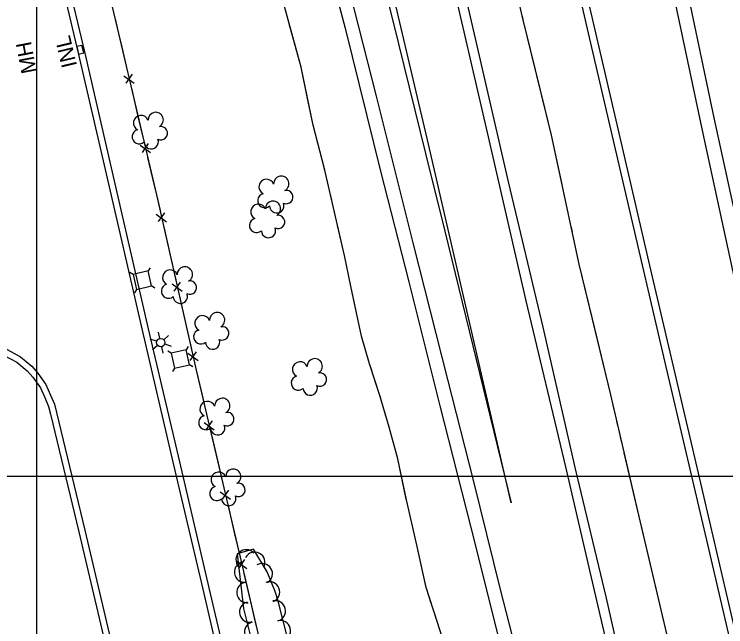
# Model space of a CAD drawing. Extents: x 353423 to 364002, y 127000 to 201942.
# Drawn here: x 361491.2 to 361768.5, y 146441.4 to 146680 of the extents above; entities that cross this region are included whole.
import ezdxf

# ---------------------------------------------------------------- set-up
doc = ezdxf.new("R2010")
doc.units = 0
for name, color, linetype in [('E_DTM_SlopeBottom', 7, 'Continuous'), ('E_DTM_SlopeTop', 7, 'Continuous'), ('E_FEN_Generic', 7, 'Continuous'), ('E_LAND_BrushLine', 7, 'Continuous'), ('E_LAND_TreeLine', 7, 'Continuous'), ('E_SGN', 7, 'Continuous'), ('E_STRUCT_WingWall', 7, 'Continuous'), ('E_UTL_ETransformer', 7, 'Continuous')]:
    doc.layers.add(name, color=color, linetype=linetype)

msp = doc.modelspace()

# ---------------------------------------------------------------- linework, layer by layer
at = {"layer": 'E_DTM_SlopeBottom'}
for p, q in [((361533.89, 146655.99), (361537.87, 146653.13)), ((361537.07, 146656.57), (361534.63, 146653.14)), ((361540.24, 146629.02), (361544.22, 146626.15)), ((361543.41, 146629.59), (361540.98, 146626.16)), ((361546.53, 146602.04), (361550.5, 146599.15)), ((361549.71, 146602.59), (361547.26, 146599.18)), ((361555.86, 146575.56), (361553.41, 146572.15)), ((361552.68, 146575.01), (361556.65, 146572.12)), ((361558.84, 146547.99), (361562.8, 146545.1)), ((361562.02, 146548.54), (361559.56, 146545.12)), ((361565.12, 146520.98), (361569.1, 146518.12)), ((361568.29, 146521.55), (361565.86, 146518.12)), ((361571.44, 146494), (361575.42, 146491.13)), ((361574.62, 146494.57), (361572.18, 146491.14)), ((361577.77, 146467.01), (361581.75, 146464.15)), ((361580.94, 146467.58), (361578.51, 146464.15))]:
    msp.add_line(p, q, dxfattribs=at)
for points in [[(361522.29, 146712.46), (361531.79, 146672.46), (361546.58, 146609.63), (361562.11, 146541.39), (361580.11, 146464.6), (361611.55, 146329.47), (361630.23, 146249.33), (361649.22, 146170.57), (361667.32, 146100.74), (361684.26, 146019.33), (361698.25, 145955.95), (361705.55, 145914.69), (361721.82, 145831.48), (361730.85, 145781.84), (361761.49, 145610.97)], [(361530.45, 146678.12), (361531.79, 146672.46), (361533.04, 146667.16)], [(361517.52, 146667.84), (361515.58, 146667.38), (361516.27, 146664.46), (361518.22, 146664.92), (361517.52, 146667.84)], [(361533.04, 146667.16), (361535.31, 146657.52)], [(361536.81, 146651.14), (361539.39, 146640.18)], [(361539.39, 146640.18), (361541.66, 146630.54)], [(361543.16, 146624.16), (361545.74, 146613.2)], [(361545.74, 146613.2), (361546.58, 146609.63), (361547.97, 146603.55)], [(361549.42, 146597.16), (361551.92, 146586.18)], [(361551.92, 146586.18), (361554.12, 146576.52)], [(361555.57, 146570.14), (361558.07, 146559.15)], [(361558.07, 146559.15), (361560.27, 146549.5)], [(361561.72, 146543.11), (361562.11, 146541.39), (361564.28, 146532.14)], [(361564.28, 146532.14), (361566.54, 146522.5)], [(361568.03, 146516.12), (361570.6, 146505.16)], [(361570.6, 146505.16), (361572.86, 146495.51)], [(361574.36, 146489.14), (361576.93, 146478.17)], [(361576.93, 146478.17), (361579.19, 146468.53)], [(361580.68, 146462.15), (361583.23, 146451.18)], [(361583.23, 146451.18), (361585.48, 146441.54)]]:
    msp.add_lwpolyline(points, dxfattribs=at)
at = {"layer": 'E_DTM_SlopeTop'}
for points in [[(361630.41, 146710.79), (361640.86, 146668.45), (361651.45, 146625.68), (361658.93, 146595.48), (361684.76, 146489.62), (361652.55, 146629.38), (361628.14, 146733.02)], [(361701.07, 146732.42), (361714.83, 146672.54), (361729.41, 146610.16), (361745.15, 146542.62), (361760.89, 146475.17), (361777.99, 146402.21), (361791.56, 146342.12), (361802.1, 146297.19), (361815.55, 146239.37), (361828.65, 146184.01), (361836.91, 146149.4), (361847.36, 146104.32), (361857.91, 146057.46), (361871.9, 145993.05), (361882.4, 145941.07), (361894.54, 145879.63), (361905.42, 145822.01), (361914.16, 145773.93), (361925.03, 145705.02), (361931.39, 145665), (361934.87, 145642.41)], [(361657.83, 146726.99), (361670.41, 146672.19), (361683.83, 146614.12), (361697.16, 146558.07), (361709.77, 146502.91), (361721.88, 146452.51), (361734.47, 146396.74), (361746.51, 146345.35), (361760.16, 146287.12), (361772.57, 146233.64), (361786.29, 146174.77), (361800.08, 146114.65), (361813.05, 146057.72), (361829.54, 145981.86), (361840.98, 145926.43), (361850.52, 145877.27), (361859.96, 145825.13), (361871.59, 145759.63), (361880.63, 145705.64), (361888.75, 145655.61), (361896.8, 145603.86)], [(361635.17, 146152.25), (361625.82, 146193.6), (361615.56, 146236.71), (361605.75, 146279.45), (361595.31, 146324.24), (361583.32, 146374.57), (361574.19, 146415.6), (361564.73, 146456.06), (361553.24, 146505.02), (361541.09, 146556.91), (361526.68, 146619.53), (361516.32, 146664.26), (361503.54, 146718.06)], [(361637.61, 146152.81), (361628.25, 146194.16), (361617.99, 146237.27), (361608.18, 146280.01), (361597.74, 146324.81), (361585.75, 146375.13), (361576.62, 146416.16), (361567.16, 146456.63), (361555.67, 146505.59), (361543.53, 146557.47), (361529.11, 146620.09), (361518.75, 146664.83), (361505.98, 146718.64)], [(361609.78, 146713.65), (361620.1, 146674.5), (361633.85, 146618.79), (361644.96, 146575.71), (361657.08, 146527.41), (361668.99, 146480.61), (361681.18, 146431.95), (361693, 146385.15), (361703.6, 146343.27), (361716.08, 146293.81), (361729.49, 146239.75), (361741.79, 146192.52), (361753.25, 146147.09)], [(361761.5, 146137.56), (361748.92, 146187.02), (361737.25, 146232.19), (361724.04, 146285.63), (361714.23, 146324.13), (361703.77, 146365.71), (361691.81, 146412.58), (361680.7, 146455.96), (361670.13, 146498.45), (361660.2, 146537.7), (361646.69, 146590.93), (361632.34, 146648.02), (361618.6, 146702.23)], [(361938.01, 145642.55), (361931.45, 145686.63), (361920.92, 145750.7), (361911.15, 145808.89), (361899.88, 145868.72), (361887.48, 145933.65), (361875.45, 145990.87), (361865.34, 146037.76), (361848.46, 146112.86), (361835.84, 146166.97), (361820.1, 146234.77), (361806.64, 146292.65), (361797.58, 146330.84), (361783.96, 146389.36), (361769.62, 146450.51), (361755.63, 146510.76), (361738.92, 146582.04), (361726.12, 146636.99), (361711.15, 146701.23)], [(361888.62, 145635.53), (361875.36, 145717.87), (361866.32, 145771.57), (361858.52, 145816.04), (361849.01, 145867.73), (361840.11, 145915.13), (361831.1, 145959.68), (361821.72, 146003.44), (361812.05, 146047.99), (361801.68, 146092.89), (361790.66, 146139.92), (361778.8, 146190.52), (361766.88, 146241.3), (361755.61, 146290.18), (361745.06, 146336.08), (361731.94, 146392.54), (361716.89, 146457.18), (361706.06, 146503.69), (361690.71, 146568.3), (361675.65, 146633.92), (361660.63, 146698.47)], [(361753.48, 146688.51), (361763.76, 146639.64), (361776.1, 146583.09), (361785.25, 146540.64), (361797.16, 146483.62), (361808.67, 146431.18), (361820.97, 146375.49), (361831.61, 146329.71), (361843.3, 146280.49), (361855.82, 146226.79), (361863.66, 146192.15), (361872.32, 146154.03), (361880.66, 146118.5), (361891.01, 146073.99), (361898.76, 146039.99), (361912.51, 145972.54), (361923.93, 145918.43), (361935.03, 145858.59), (361946.37, 145793.95), (361953.8, 145751.82), (361960.32, 145711.39), (361967.88, 145661.18), (361970.29, 145647.8)], [(361961.66, 145646.44), (361947.29, 145738.05), (361937.67, 145794.85), (361928.12, 145848.53), (361918.15, 145901.77), (361905.13, 145966.02), (361893.3, 146022.38), (361879.1, 146086.24), (361863.7, 146152.78), (361845.29, 146233.18), (361833.98, 146282.33), (361826.61, 146317.62), (361817.85, 146358.87), (361808.47, 146402.45), (361800.98, 146438.55), (361793.03, 146475.72), (361782.42, 146526.47), (361771.79, 146577.86), (361759.6, 146633.57), (361748.58, 146685.7)], [(361452.86, 146553.02), (361453.03, 146555.51), (361465.91, 146554.65), (361477.55, 146553.27), (361483.34, 146551.51), (361488.37, 146549.36), (361493.61, 146546.54), (361497.96, 146542.93), (361500.42, 146540.17), (361503.52, 146535.72), (361505.35, 146531.64), (361506.85, 146528.04), (361507.66, 146524.84), (361518.73, 146478.99), (361531.83, 146423.31), (361542.1, 146379.2), (361552.59, 146333.54), (361562.55, 146291.13), (361574.09, 146241.08), (361586.78, 146186.35), (361598.6, 146135.6)], [(361452.86, 146553.02), (361465.68, 146552.16), (361477.04, 146550.81), (361482.48, 146549.16), (361487.28, 146547.1), (361492.21, 146544.46), (361496.22, 146541.12), (361498.45, 146538.61), (361501.34, 146534.48), (361503.05, 146530.65), (361504.48, 146527.24), (361505.24, 146524.24), (361516.3, 146478.41), (361529.4, 146422.74), (361539.67, 146378.64), (361550.15, 146332.97), (361560.11, 146290.57), (361571.65, 146240.52), (361584.34, 146185.78), (361596.16, 146135.03)]]:
    msp.add_lwpolyline(points, dxfattribs=at)
at = {"layer": 'E_FEN_Generic'}
msp.add_lwpolyline([(361593.92, 146451.96), (361592.79, 146455.12), (361589.76, 146462.86), (361584.39, 146471.69), (361578.08, 146469.8), (361580.46, 146448.51), (361586.21, 146425.66), (361591.98, 146397.08), (361597.12, 146368.17), (361603.73, 146344.25), (361612.62, 146330.4), (361618.83, 146330.98), (361619.4, 146342.41), (361615.74, 146358.86), (361609.83, 146378.79), (361607.16, 146393.81), (361606.41, 146402.76), (361593.92, 146451.96)], dxfattribs=at)
for centre, radius, start, end in [((361546.31, 146638.8), 2.97, 299.0378, 182.0111), ((361540.58, 146637.6), 2.97, 21.387, 242.6209), ((361548.28, 146633.64), 2.61, 243.743, 101.6757), ((361539.9, 146632.27), 2.78, 104.3579, 312.1309), ((361544.55, 146630.26), 2.78, 181.0349, 22.0459), ((361595.22, 146613.92), 2.97, 299.0378, 182.0111), ((361589.49, 146612.72), 2.97, 21.387, 242.6209), ((361597.19, 146608.76), 2.61, 243.743, 101.6757), ((361588.81, 146607.38), 2.78, 104.3579, 312.1309), ((361586.29, 146603.01), 2.97, 21.387, 242.6209), ((361592.02, 146604.22), 2.97, 299.0378, 182.0111), ((361593.46, 146605.38), 2.78, 181.0349, 22.0459), ((361585.61, 146597.68), 2.78, 104.3579, 312.1309), ((361593.99, 146599.06), 2.61, 243.743, 101.6757), ((361590.26, 146595.67), 2.78, 181.0349, 22.0459), ((361557.66, 146578.63), 2.97, 299.0378, 182.0111), ((361551.93, 146577.43), 2.97, 21.387, 242.6209), ((361559.63, 146573.48), 2.61, 243.743, 101.6757), ((361551.25, 146572.1), 2.78, 104.3579, 312.1309), ((361555.9, 146570.09), 2.78, 181.0349, 22.0459), ((361564.51, 146559.62), 2.97, 21.387, 242.6209), ((361570.24, 146560.83), 2.97, 299.0378, 182.0111), ((361563.83, 146554.29), 2.78, 104.3579, 312.1309), ((361572.22, 146555.67), 2.61, 243.743, 101.6757), ((361568.48, 146552.28), 2.78, 181.0349, 22.0459), ((361602.56, 146541.65), 2.97, 21.387, 242.6209), ((361608.29, 146542.85), 2.97, 299.0378, 182.0111), ((361610.26, 146537.69), 2.61, 243.743, 101.6757), ((361601.88, 146536.31), 2.78, 104.3579, 312.1309), ((361606.53, 146534.31), 2.78, 181.0349, 22.0459), ((361566.49, 146526.24), 2.97, 21.387, 242.6209), ((361572.22, 146527.45), 2.97, 299.0378, 182.0111), ((361565.81, 146520.91), 2.78, 104.3579, 312.1309), ((361574.19, 146522.29), 2.61, 243.743, 101.6757), ((361570.46, 146518.9), 2.78, 181.0349, 22.0459), ((361570.8, 146498.67), 2.97, 21.387, 242.6209), ((361576.53, 146499.87), 2.97, 299.0378, 182.0111), ((361570.13, 146493.34), 2.78, 104.3579, 312.1309), ((361578.51, 146494.71), 2.61, 243.743, 101.6757), ((361574.77, 146491.33), 2.78, 181.0349, 22.0459), ((361581.56, 146467.44), 4, 41.6222, 221.6069), ((361584.86, 146466.47), 4, 331.6406, 151.6252), ((361580.98, 146462.7), 4, 96.3871, 276.3718), ((361587.8, 146462.05), 4, 301.2822, 121.2669), ((361581.87, 146454.76), 4, 96.3871, 276.3718), ((361590.61, 146454.95), 4, 291.3981, 111.3828), ((361582.96, 146447.14), 4, 104.1271, 284.1118), ((361592.87, 146447.57), 4, 284.249, 104.2336), ((361584.91, 146439.39), 4, 104.1271, 284.1118), ((361594.84, 146439.83), 4, 284.249, 104.2336)]:
    msp.add_arc(centre, radius, start, end, dxfattribs=at)
at = {"layer": 'E_LAND_BrushLine'}
for p, q in [((361547.89, 146553.66), (361547.36, 146556.12)), ((361546.66, 146552.6), (361544.17, 146553.4)), ((361549.5, 146553.14), (361551.32, 146554.86)), ((361547.05, 146550.95), (361545.1, 146549.24)), ((361548.57, 146550.45), (361549.12, 146547.91)), ((361549.84, 146551.54), (361552.29, 146550.74))]:
    msp.add_line(p, q, dxfattribs=at)
msp.add_circle((361548.25, 146552.06), 1.64, dxfattribs=at)
at = {"layer": 'E_LAND_TreeLine'}
for p, q in [((361500, 145000), (361500, 148000)), ((359000, 146500), (363000, 146500))]:
    msp.add_line(p, q, dxfattribs=at)
at = {"layer": 'E_SGN'}
for p, q in [((361544.1, 146581.24), (361543.3, 146579.97)), ((361537.46, 146578.62), (361536.18, 146579.42)), ((361538.8, 146572.78), (361538, 146571.51)), ((361545.92, 146573.33), (361544.65, 146574.12)), ((361558.96, 146550.56), (361558.17, 146549.29)), ((361552.32, 146547.95), (361551.05, 146548.74)), ((361553.67, 146542.1), (361552.87, 146540.83)), ((361560.79, 146542.65), (361559.51, 146543.44))]:
    msp.add_line(p, q, dxfattribs=at)
for points in [[(361544.65, 146574.12), (361543.3, 146579.97), (361537.46, 146578.62), (361538.8, 146572.78)], [(361559.51, 146543.44), (361558.17, 146549.29), (361552.32, 146547.95), (361553.67, 146542.1)]]:
    msp.add_lwpolyline(points, close=True, dxfattribs=at)
at = {"layer": 'E_STRUCT_WingWall'}
for points in [[(361753.88, 146397.14), (361747.68, 146429.28), (361735.06, 146482.67), (361723.63, 146531.72), (361711.38, 146582.56), (361700.52, 146632.81), (361689.15, 146679.39), (361675.36, 146740.14), (361660.7, 146801.66), (361646.73, 146864.2), (361633.6, 146928.35), (361622.96, 146977.09), (361612.45, 147025.61), (361605.24, 147054.09)], [(361658.53, 146435.36), (361651.67, 146456.74), (361648.23, 146472.63), (361644.01, 146490.81), (361640.64, 146506.81), (361637.27, 146519.11), (361633.63, 146531.5), (361629.65, 146543.77), (361626.46, 146554.54), (361622.39, 146574.03), (361619.83, 146585.99), (361612.13, 146619.75), (361607.66, 146636.75), (361602.93, 146659.4), (361596.04, 146684.39)], [(361689.69, 146677.19), (361689.19, 146679.24)], [(361605.35, 146647.82), (361602.93, 146659.4), (361598.29, 146676.21)], [(361697.92, 146643.45), (361690.68, 146673.1)], [(361612.21, 146619.38), (361612.13, 146619.75), (361607.66, 146636.75), (361605.35, 146647.82)], [(361704.65, 146613.68), (361700.52, 146632.81), (361697.92, 146643.45)], [(361613.56, 146613.47), (361613.11, 146615.44)], [(361614.91, 146607.57), (361614.46, 146609.53)], [(361705.99, 146607.51), (361705.54, 146609.56)], [(361616.26, 146601.66), (361615.81, 146603.63)], [(361707.32, 146601.33), (361706.88, 146603.39)], [(361623.41, 146569.13), (361622.39, 146574.03), (361619.83, 146585.99), (361617.15, 146597.72)], [(361708.66, 146595.16), (361708.21, 146597.22)], [(361716.5, 146561.32), (361711.38, 146582.56), (361709.55, 146591.05)], [(361630.61, 146540.79), (361629.65, 146543.77), (361626.46, 146554.54), (361623.41, 146569.13)], [(361723.65, 146531.65), (361723.63, 146531.72), (361716.5, 146561.32)], [(361632.48, 146535.03), (361631.86, 146536.95)], [(361634.29, 146529.26), (361633.72, 146531.19)], [(361636, 146523.45), (361635.43, 146525.39)], [(361725.08, 146525.5), (361724.6, 146527.55)], [(361726.51, 146519.35), (361726.04, 146521.4)], [(361643.95, 146491.12), (361640.64, 146506.81), (361637.27, 146519.11), (361637.14, 146519.58)], [(361727.95, 146513.2), (361727.47, 146515.25)], [(361735.84, 146479.37), (361735.06, 146482.67), (361728.9, 146509.1)], [(361650.41, 146462.58), (361648.23, 146472.63), (361644.01, 146490.81), (361643.95, 146491.12)], [(361742.86, 146449.66), (361735.84, 146479.37)], [(361651.7, 146456.66), (361651.67, 146456.74), (361651.26, 146458.63)], [(361653.55, 146450.9), (361652.93, 146452.82)], [(361655.4, 146445.13), (361654.78, 146447.05)], [(361744.32, 146443.52), (361743.83, 146445.57)]]:
    msp.add_lwpolyline(points, dxfattribs=at)

# ---------------------------------------------------------------- texts
at = {"layer": 'E_DTM_SlopeBottom'}
msp.add_text('INL', height=6, rotation=103.3625, dxfattribs=at).set_placement((361515.67, 146659.94))
at = {"layer": 'E_UTL_ETransformer'}
msp.add_text('MH', height=6, rotation=100.8096, dxfattribs=at).set_placement((361499.98, 146657.46))

doc.saveas('drawing.dxf')
